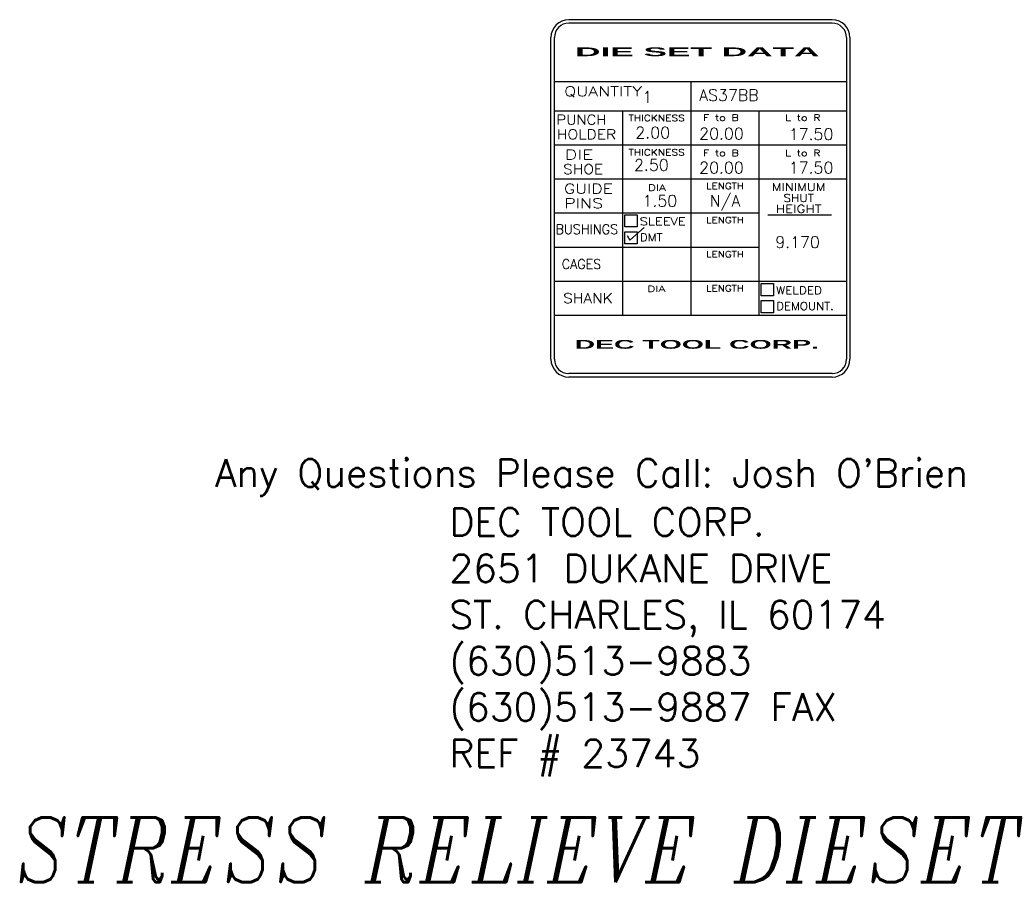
# Model space of a CAD drawing. Header units: inches. Extents: x 1802 to 2468, y -253 to -72.
# Tile 559 of 570: x 2393 to 2425, y -137 to -109. Entities that reach past the tile are written whole.
import ezdxf
from ezdxf.enums import TextEntityAlignment as Align

# ---------------------------------------------------------------- set-up
doc = ezdxf.new("R2010")
doc.units = ezdxf.units.IN
doc.header["$LTSCALE"] = 0.5
doc.header["$MEASUREMENT"] = 0
doc.layers.add('SID-M-S', color=105, linetype='Continuous')
doc.styles.add('I', font='ITALIC.SHX')
doc.styles.add('ROMANS', font='ROMANS.shx', dxfattribs={"height": 0.125})
doc.styles.add('SANSSERIFBOLD', font='sasb____.pfb', dxfattribs={"height": 0.5})
doc.styles.get("Standard").update_dxf_attribs({"font": 'romans.shx'})

msp = doc.modelspace()

# ---------------------------------------------------------------- linework, layer by layer
at = {"layer": 'SID-M-S', "linetype": 'Continuous'}
for p, q in [((2419.25378, -108.92651), (2410.71769, -108.92651)), ((2419.25378, -109.03901), (2410.71769, -109.03901)), ((2410.13644, -119.93856), (2410.13644, -109.50776)), ((2410.24894, -119.93856), (2410.24894, -109.50776)), ((2419.72253, -109.50776), (2419.72253, -119.93856)), ((2419.83503, -109.50776), (2419.83503, -119.93856)), ((2410.24894, -110.93372), (2419.72253, -110.93372)), ((2414.66995, -110.93372), (2414.66995, -118.51259)), ((2410.24894, -111.88108), (2419.72253, -111.88108)), ((2412.45945, -111.88108), (2412.45945, -118.51259)), ((2416.88045, -111.88108), (2416.88045, -118.51259)), ((2410.24894, -112.98633), (2419.72253, -112.98633)), ((2410.24894, -114.09158), (2419.72253, -114.09158)), ((2410.24894, -115.19684), (2416.88045, -115.19684)), ((2410.24894, -116.30209), (2416.88045, -116.30209)), ((2410.24894, -117.40734), (2419.72253, -117.40734)), ((2410.24894, -118.51259), (2419.72253, -118.51259)), ((2419.25378, -120.40731), (2410.71769, -120.40731)), ((2419.25378, -120.51981), (2410.71769, -120.51981))]:
    msp.add_line(p, q, dxfattribs=at)
at = {"layer": 'SID-M-S', "color": 42, "linetype": 'Continuous'}
for p, q in [((2412.53712, -115.25305), (2412.93185, -115.25305)), ((2412.53712, -115.64778), (2412.53712, -115.25305)), ((2412.93185, -115.25305), (2412.93185, -115.64778)), ((2412.93185, -115.64778), (2412.53712, -115.64778)), ((2412.53712, -116.2004), (2412.53712, -115.80567)), ((2412.53712, -115.80567), (2412.93185, -115.80567)), ((2412.93185, -115.80567), (2412.93185, -116.2004)), ((2412.93185, -116.2004), (2412.53712, -116.2004)), ((2416.9594, -117.88102), (2416.9594, -117.48629)), ((2416.9594, -117.48629), (2417.35413, -117.48629)), ((2417.35413, -117.48629), (2417.35413, -117.88102)), ((2417.35413, -117.88102), (2416.9594, -117.88102)), ((2416.9594, -118.43364), (2416.9594, -118.03891)), ((2416.9594, -118.03891), (2417.35413, -118.03891)), ((2417.35413, -118.03891), (2417.35413, -118.43364)), ((2417.35413, -118.43364), (2416.9594, -118.43364))]:
    msp.add_line(p, q, dxfattribs=at)
at = {"layer": 'SID-M-S', "color": 42}
for p, q in [((2419.23273, -115.26701), (2417.16954, -115.26701)), ((2412.6929, -116.0762), (2413.15849, -115.66848)), ((2412.60637, -115.92794), (2412.6929, -116.0762))]:
    msp.add_line(p, q, dxfattribs=at)
at = {"layer": 'SID-M-S', "linetype": 'Continuous'}
for centre, radius, start, end in [((2410.71769, -109.50776), 0.58125, 90, 180), ((2410.71769, -109.50776), 0.46875, 90, 180), ((2419.25378, -109.50776), 0.58125, 0, 90), ((2419.25378, -109.50776), 0.46875, 0, 90), ((2410.71769, -119.93856), 0.58125, 180, 270), ((2410.71769, -119.93856), 0.46875, 180, 270), ((2419.25378, -119.93856), 0.46875, 270, 0), ((2419.25378, -119.93856), 0.58125, 270, 0)]:
    msp.add_arc(centre, radius, start, end, dxfattribs=at)

# ---------------------------------------------------------------- texts
at = {"layer": 'SID-M-S', "color": 42, "style": 'SANSSERIFBOLD'}
for s, width, p, p2 in [('DIE SET DATA', 2.66356, (2410.9191, -110.11016), (2418.84288, -110.11016)), ('DEC TOOL CORP.', 2.211204, (2410.90453, -119.60039), (2418.82831, -119.60039))]:
    msp.add_text(s, height=0.2840065, dxfattribs=dict(at, width=width)).set_placement(p, p2, align=Align.FIT)
at = {"layer": 'SID-M-S', "color": 42}
for s, height, width, p, p2 in [(' QUANTITY', 0.315786, 1.153259, (2410.28052, -111.4074), (2413.09102, -111.4074)), (' PUNCH', 0.315786, 0.991696, (2410.07368, -112.32923), (2411.93682, -112.32923)), (' THICKNESS', 0.202103, 1.111393, (2412.47778, -112.21783), (2414.4786, -112.21783)), ('F to B       L to R', 0.2021032, 1.081656, (2415.06528, -112.20587), (2418.88503, -112.20587)), (' HOLDER', 0.315786, 1.035462, (2410.07368, -112.80291), (2412.25261, -112.80291)), (' DIE', 0.315786, 1.221249, (2410.28052, -113.46001), (2411.51209, -113.46001)), (' THICKNESS', 0.202103, 1.111393, (2412.47778, -113.33307), (2414.4786, -113.33307)), ('F to B       L to R', 0.2021032, 1.081656, (2415.06528, -113.3499), (2418.88503, -113.3499)), (' SHOE', 0.315786, 1.008206, (2410.28052, -113.93369), (2411.82787, -113.93369)), (' GUIDE', 0.315786, 1.125724, (2410.28052, -114.56526), (2412.14366, -114.56526)), (' DIA', 0.202103, 1.221249, (2413.07953, -114.47638), (2413.86773, -114.47638)), (' LENGTH', 0.202103, 1.081848, (2415.00109, -114.42423), (2416.39561, -114.42423)), ('MINIMUM', 0.252629, 1.132861, (2417.29916, -114.48275), (2419.0423, -114.48275)), ('SHUT', 0.252629, 1.03548, (2417.67811, -114.83643), (2418.66336, -114.83643)), (' PINS', 0.315786, 1.155368, (2410.28052, -115.03894), (2411.82787, -115.03894)), ('HEIGHT', 0.252629, 1.15693, (2417.42548, -115.19012), (2418.91599, -115.19012)), (' BUSHINGS', 0.315786, 0.856589, (2410.07368, -115.88182), (2412.31576, -115.88182)), ('SLEEVE', 0.252629, 1.125724, (2413.01558, -115.59749), (2414.5061, -115.59749)), (' LENGTH', 0.202103, 1.081848, (2415.00109, -115.52948), (2416.39561, -115.52948)), ('DMT', 0.252629, 1.013417, (2413.0196, -116.11098), (2413.75222, -116.11098)), (' LENGTH', 0.202103, 1.081848, (2415.00109, -116.63473), (2416.39561, -116.63473)), (' CAGES', 0.315786, 0.843139, (2410.28052, -117.01261), (2411.76472, -117.01261)), (' SHANK', 0.315786, 1.024496, (2410.28052, -118.11786), (2412.14366, -118.11786)), (' DIA', 0.202103, 1.221249, (2413.05959, -117.7582), (2413.8478, -117.7582)), (' LENGTH', 0.202103, 1.081848, (2415.00109, -117.73998), (2416.39561, -117.73998)), ('WELDED', 0.252629, 1.050556, (2417.43787, -117.83073), (2418.92838, -117.83073)), ('DEMOUNT.', 0.252629, 1.022999, (2417.44188, -118.34422), (2419.31133, -118.34422))]:
    msp.add_text(s, height=height, dxfattribs=dict(at, width=width)).set_placement(p, p2, align=Align.FIT)
at = {"layer": 'SID-M-S', "color": 42, "style": 'ROMANS'}
for s, p in [('1', (2413.10553, -111.62209)), ('AS37BB', (2414.94364, -111.56214)), ('2.00', (2412.87329, -112.77622)), ('20.00', (2414.94364, -112.81106)), ('17.50', (2417.84793, -112.82795)), ('2.50', (2412.83122, -113.8264)), ('20.00', (2414.94364, -113.91631)), ('17.50', (2417.84793, -113.91631)), ('1.50', (2413.10553, -114.9919)), ('N/A', (2415.28514, -114.9919)), ('9.170', (2417.41145, -116.33037))]:
    msp.add_text(s, height=0.375, dxfattribs=at).set_placement(p)
at = {"layer": 'SID-M-S'}
for s, p in [("Any Questions Please Call: Josh O'Brien", (2399.24144, -124.07882)), ('DEC TOOL CORP.', (2406.84056, -125.67381)), ('2651 DUKANE DRIVE', (2406.84056, -127.17381)), ('ST. CHARLES, IL 60174', (2406.84056, -128.67381)), ('(630)513-9883', (2406.84056, -130.17381)), ('(630)513-9887 FAX', (2406.84056, -131.67381)), ('REF # 23743', (2406.84056, -133.17381))]:
    msp.add_text(s, height=0.9, dxfattribs=at).set_placement(p)
at = {"layer": 'SID-M-S', "color": 6, "style": 'I'}
msp.add_text('STRESS RELIEVE DIESET', height=2.1, dxfattribs=at).set_placement((2392.76738, -136.90483))

doc.saveas('drawing.dxf')
